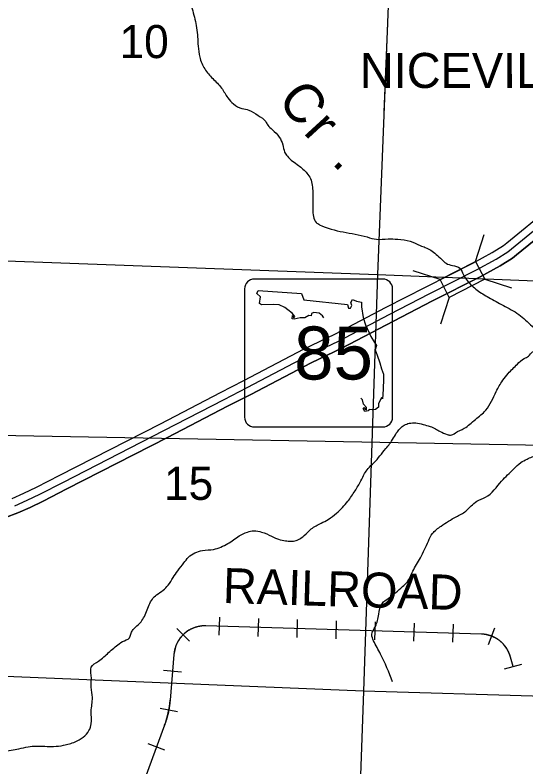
# Model space of a CAD drawing. Extents: x 1219626 to 1426462, y 456797 to 752399.
# Drawn here: x 1325379 to 1331938, y 547099 to 556756 of the extents above; entities that cross this region are included whole.
import ezdxf

# ---------------------------------------------------------------- set-up
doc = ezdxf.new("R2010")
doc.units = 0
for name, color, linetype in [('Bridges', 7, 'Continuous'), ('Culture Text', 7, 'Continuous'), ('Masks', 7, 'Continuous'), ('Narrow River Creek and Branch and Slough', 7, 'Continuous'), ('Narrow River Creek and Branch and Slough Text', 7, 'Continuous'), ('Quad Borders', 7, 'Continuous'), ('Railroads', 7, 'Continuous'), ('Railroads Text', 7, 'Continuous'), ('Roadshilelds State Highways', 7, 'Continuous'), ('Section Lines', 7, 'Continuous'), ('Section Numbers', 7, 'Continuous'), ('State Route Divided Highway Outline and Fill', 7, 'Continuous'), ('State Routes Highway Center Lines', 7, 'Continuous')]:
    doc.layers.add(name, color=color, linetype=linetype)

msp = doc.modelspace()

# ---------------------------------------------------------------- linework, layer by layer
at = {"layer": 'Bridges'}
for p, q in [((1331292, 553590.8), (1331403.2, 553935.4)), ((1330836.2, 553357.5), (1330491.7, 553468.7)), ((1331408.6, 553362.9), (1331753.2, 553251.7)), ((1330952.9, 553129.6), (1330841.7, 552785.1))]:
    msp.add_line(p, q, dxfattribs=at)
msp.add_lwpolyline([(1331408.6, 553362.9), (1330952.9, 553129.6), (1330836.2, 553357.5), (1331292, 553590.8)], close=True, dxfattribs=at)
at = {"layer": 'Masks'}
msp.add_line((1330159.8, 556649.8), (1330114, 555506.8), dxfattribs=at)
at = {"layer": 'Narrow River Creek and Branch and Slough'}
for points in [[(1326119.2, 557871.6), (1326237.7, 557856.8), (1326316.7, 557871.6), (1326371, 557940.8), (1326415.4, 558009.9), (1326469.7, 558049.4), (1326543.7, 558034.6), (1326637.5, 557930.9), (1326696.8, 557886.4), (1326815.2, 557861.7), (1326923.8, 557827.2), (1326997.9, 557782.7), (1327032.4, 557753.1), (1327146, 557659.2), (1327225, 557545.6), (1327274.3, 557432), (1327308.9, 557323.4), (1327343.4, 557244.4), (1327412.5, 557190), (1327531, 557081.4), (1327590.2, 556997.4), (1327659.3, 556809.7), (1327709.7, 556592.1), (1327729.4, 556355.1), (1327749.2, 556216.8), (1327813.4, 556063.7), (1327917, 555940.2), (1328030.6, 555816.7), (1328109.5, 555693.2), (1328183.6, 555614.2), (1328292.2, 555554.9), (1328381, 555535.2), (1328499.5, 555466), (1328598.2, 555387), (1328622.9, 555342.6), (1328682.1, 555283.3), (1328771, 555189.4), (1328815.4, 555090.7), (1328840.1, 554996.8), (1328874.7, 554942.5), (1329017.8, 554824), (1329126.4, 554725.2), (1329170.8, 554656), (1329200.5, 554478.2), (1329200.5, 554260.9), (1329210.3, 554167.1), (1329244.9, 554093), (1329289.3, 554063.3), (1329901.4, 553905.3), (1330019.9, 553875.7), (1330168, 553880.6), (1330291.4, 553875.7), (1330453.3, 553850), (1330581.6, 553795.7), (1330645.8, 553771), (1330714.9, 553736.4), (1330784, 553682.1), (1330858.1, 553617.9), (1330912.4, 553568.5), (1330996.3, 553538.9), (1331090.1, 553504.3), (1331134.5, 553420.3), (1331243.1, 553282), (1331312.2, 553222.8), (1331460.3, 553128.9), (1331647.9, 553025.2), (1331845.3, 552911.6), (1331934.2, 552837.5), (1332018.1, 552758.5), (1332102, 552659.7), (1332151.4, 552590.6), (1332190.9, 552536.2), (1332215.5, 552496.7), (1332274.8, 552472), (1332334.7, 552457.9)], [(1324559.9, 547486.1), (1324658.6, 547407.1), (1324737.6, 547342.9), (1324782, 547313.2), (1324939.9, 547288.5), (1325063.4, 547268.8), (1325226.3, 547293.5), (1325428.6, 547333), (1325547.1, 547357.7), (1325650.8, 547367.6), (1325872.9, 547362.6), (1326001.2, 547377.4), (1326149.3, 547421.9), (1326253, 547481.2), (1326327, 547565.1), (1326356.7, 547654), (1326356.7, 547812.1), (1326371.5, 547989.9), (1326356.7, 548123.2), (1326356.7, 548276.4), (1326356.7, 548380.1), (1326450.5, 548459.1), (1326578.8, 548567.8), (1326717, 548681.4), (1326805.9, 548730.7), (1326830.5, 548740.6), (1326875, 548829.5), (1326904.6, 548874), (1326983.6, 548948.1), (1327028, 549012.3), (1327102, 549180.2), (1327141.5, 549254.3), (1327195.8, 549308.6), (1327279.7, 549367.9), (1327343.9, 549432.1), (1327408.1, 549530.9), (1327467.3, 549619.8), (1327546.3, 549718.6), (1327605.5, 549792.6), (1327784.2, 549878.9), (1327927.4, 549893.7), (1328021.2, 549923.3), (1328110, 549967.8), (1328258.1, 550066.6), (1328361.8, 550115.9), (1328445.7, 550130.8), (1328544.4, 550115.9), (1328672.8, 550061.6), (1328736.9, 550032), (1328830.7, 550007.3), (1328904.8, 549997.4), (1328968.9, 550002.3), (1329092.4, 550071.5), (1329181.2, 550155.5), (1329309.5, 550229.5), (1329398.4, 550278.9), (1329507, 550358), (1329650.2, 550511.1), (1329743.9, 550644.4), (1329818, 550772.8), (1329867.3, 550866.7), (1329911.8, 550930.9), (1329985.8, 551005), (1330138.8, 551187.7), (1330188.2, 551247), (1330286.9, 551403.8), (1330375.8, 551487.8), (1330440, 551512.5), (1330523.9, 551517.4), (1330617.7, 551497.7), (1330706.5, 551473), (1330775.6, 551443.3), (1330834.9, 551408.8), (1330928.6, 551369.3), (1330968.1, 551359.4), (1331032.3, 551389), (1331145.8, 551448.3), (1331289, 551561.9), (1331422.3, 551680.4), (1331556.5, 551921.1), (1331640.5, 552064.4), (1331709.6, 552153.3), (1331828, 552271.8), (1331916.9, 552345.9), (1331971.2, 552375.5), (1332020.6, 552429.8), (1332119.3, 552434.8), (1332208.1, 552420), (1332247.6, 552439.7), (1332346.4, 552459.5), (1332484.6, 552469.4)], [(1330226.7, 548192.3), (1330071.2, 548547.9), (1329982.3, 548718.3), (1329960.1, 548799.8), (1330004.5, 548903.5), (1330049, 549059.1), (1330093.4, 549199.8), (1330174.8, 549266.5), (1330352.5, 549414.7), (1330411.8, 549474), (1330485.8, 549614.7), (1330582.1, 549785.1), (1330685.7, 550000), (1330737.6, 550096.3), (1330848.6, 550192.6), (1331041.2, 550311.1), (1331167, 550385.2), (1331307.7, 550511.2), (1331418.8, 550563), (1331626.1, 550770.5), (1331781.6, 550926), (1331870.4, 551007.5), (1331951.9, 551052), (1332018.5, 551081.6), (1332107.4, 551118.7), (1332166.6, 551244.6), (1332181.4, 551326.1), (1332255.5, 551429.8), (1332351.7, 551600.2), (1332381.4, 551711.4), (1332388.8, 551837.3), (1332403.6, 551941), (1332499.8, 552096.6), (1332559.1, 552148.5), (1332588.7, 552192.9), (1332603.5, 552267), (1332603.5, 552333.7), (1332633.1, 552385.5), (1332662.7, 552415.2), (1332712.8, 552430.7)]]:
    msp.add_spline(points, degree=3, dxfattribs=at)
at = {"layer": 'Quad Borders'}
msp.add_line((1338658.1, 551109.9), (1299295.5, 551821.8), dxfattribs=at)
at = {"layer": 'Railroads'}
for p, q in [((1328000.5, 548791.2), (1328007.4, 549021.1)), ((1328500.3, 548776.2), (1328507.2, 549006.1)), ((1331365.8, 548805.2), (1327829.4, 548911.4)), ((1329000.1, 548761.2), (1329007, 548991.1)), ((1329499.8, 548746.2), (1329506.7, 548976.1)), ((1329999.6, 548731.1), (1330006.5, 548961)), ((1330499.4, 548716.1), (1330506.3, 548946)), ((1330999.2, 548701.1), (1331006.1, 548931)), ((1327616.3, 548713.5), (1327454, 548876.5)), ((1331457.7, 548670.7), (1331540.4, 548885.3)), ((1327418.7, 548544.6), (1327369.8, 547954.9)), ((1331661.6, 548358.3), (1331883.7, 548417.9)), ((1331772.6, 548388.1), (1331740.2, 548509.1)), ((1327515.3, 548317.8), (1327286.1, 548336.8)), ((1327465.8, 547808.6), (1327239.7, 547850.9)), ((1327299, 547636.6), (1327047.6, 546959.3)), ((1327302.7, 547316), (1327087, 547396))]:
    msp.add_line(p, q, dxfattribs=at)
for points in [[(1327789.8, 548910.6), (1327784.2, 548910.2), (1327778.5, 548909.7), (1327772.9, 548909.1), (1327767.3, 548908.4), (1327761.7, 548907.7), (1327756.1, 548906.8), (1327750.5, 548905.9), (1327744.9, 548904.9), (1327739.4, 548903.9), (1327733.8, 548902.7), (1327728.3, 548901.5), (1327722.8, 548900.2), (1327717.3, 548898.8), (1327711.8, 548897.4), (1327706.4, 548895.9), (1327701, 548894.3), (1327695.6, 548892.6), (1327690.2, 548890.8), (1327684.8, 548889), (1327679.5, 548887.1), (1327674.2, 548885.1), (1327669, 548883), (1327663.7, 548880.9), (1327658.5, 548878.7), (1327653.3, 548876.4), (1327648.2, 548874), (1327643.1, 548871.6), (1327638, 548869.1), (1327633, 548866.5), (1327628, 548863.9), (1327623, 548861.2), (1327618.1, 548858.4), (1327613.2, 548855.5), (1327608.4, 548852.6), (1327603.6, 548849.6), (1327598.8, 548846.6), (1327594.1, 548843.4), (1327589.4, 548840.2), (1327584.8, 548837), (1327580.2, 548833.7), (1327575.7, 548830.3), (1327571.2, 548826.8), (1327566.8, 548823.3), (1327562.4, 548819.7), (1327558, 548816.1), (1327553.8, 548812.4), (1327549.5, 548808.7), (1327545.4, 548804.8), (1327541.2, 548801), (1327537.2, 548797), (1327533.2, 548793), (1327529.2, 548789), (1327525.3, 548784.9), (1327521.5, 548780.7), (1327517.7, 548776.5), (1327514, 548772.3), (1327510.3, 548767.9), (1327506.7, 548763.6), (1327503.2, 548759.2), (1327499.7, 548754.7), (1327496.3, 548750.2), (1327493, 548745.6), (1327489.7, 548741), (1327486.5, 548736.3), (1327483.3, 548731.6), (1327480.3, 548726.9), (1327477.3, 548722.1), (1327474.3, 548717.3), (1327471.4, 548712.4), (1327468.6, 548707.5), (1327465.9, 548702.5), (1327463.2, 548697.5), (1327460.6, 548692.5), (1327458.1, 548687.5), (1327455.7, 548682.4), (1327453.3, 548677.2), (1327451, 548672.1), (1327448.7, 548666.9), (1327446.6, 548661.6), (1327444.5, 548656.4), (1327442.5, 548651.1), (1327440.6, 548645.8), (1327438.7, 548640.4), (1327436.9, 548635.1), (1327435.2, 548629.7), (1327433.6, 548624.3), (1327432, 548618.8), (1327430.5, 548613.4), (1327429.1, 548607.9), (1327427.8, 548602.4), (1327426.6, 548596.9), (1327425.4, 548591.3), (1327424.3, 548585.8), (1327423.3, 548580.2), (1327422.4, 548574.6), (1327421.5, 548569), (1327420.7, 548563.4), (1327420, 548557.8), (1327419.4, 548552.2), (1327418.9, 548546.6)], [(1331772.6, 548388.1), (1331740.2, 548509.1), (1331738.7, 548514.5), (1331737.1, 548519.9), (1331735.4, 548525.3), (1331733.7, 548530.7), (1331731.9, 548536.1), (1331730, 548541.4), (1331728, 548546.7), (1331726, 548552), (1331723.9, 548557.2), (1331721.7, 548562.5), (1331719.4, 548567.7), (1331717.1, 548572.8), (1331714.7, 548577.9), (1331712.2, 548583), (1331709.7, 548588.1), (1331707, 548593.1), (1331704.4, 548598.1), (1331701.6, 548603), (1331698.8, 548607.9), (1331695.9, 548612.7), (1331692.9, 548617.6), (1331689.9, 548622.3), (1331686.8, 548627.1), (1331683.6, 548631.8), (1331680.4, 548636.4), (1331677.1, 548641), (1331673.7, 548645.5), (1331670.3, 548650), (1331666.8, 548654.5), (1331663.2, 548658.9), (1331659.6, 548663.2), (1331655.9, 548667.5), (1331652.2, 548671.8), (1331648.4, 548676), (1331644.5, 548680.1), (1331640.6, 548684.2), (1331636.6, 548688.2), (1331632.6, 548692.2), (1331628.5, 548696.1), (1331624.4, 548700), (1331620.2, 548703.8), (1331615.9, 548707.5), (1331611.6, 548711.2), (1331607.3, 548714.8), (1331602.9, 548718.3), (1331598.4, 548721.8), (1331593.9, 548725.3), (1331589.4, 548728.6), (1331584.8, 548731.9), (1331580.2, 548735.2), (1331575.5, 548738.3), (1331570.7, 548741.4), (1331566, 548744.5), (1331561.2, 548747.4), (1331556.3, 548750.3), (1331551.4, 548753.2), (1331546.5, 548755.9), (1331541.5, 548758.6), (1331536.5, 548761.2), (1331531.4, 548763.8), (1331526.3, 548766.2), (1331521.2, 548768.6), (1331516.1, 548771), (1331510.9, 548773.2), (1331505.6, 548775.4), (1331500.4, 548777.5), (1331495.1, 548779.6), (1331489.8, 548781.5), (1331484.5, 548783.4), (1331479.1, 548785.2), (1331473.7, 548786.9), (1331468.3, 548788.6), (1331462.9, 548790.2), (1331457.4, 548791.7), (1331452, 548793.1), (1331446.5, 548794.5), (1331441, 548795.7), (1331435.4, 548796.9), (1331429.9, 548798), (1331424.3, 548799.1), (1331418.8, 548800), (1331413.2, 548800.9), (1331407.6, 548801.7), (1331402, 548802.4), (1331396.3, 548803.1), (1331390.7, 548803.6), (1331385.1, 548804.1), (1331379.4, 548804.5), (1331373.8, 548804.8), (1331368.1, 548805.1), (1331365.8, 548805.2), (1327829.4, 548911.4), (1327823.7, 548911.5), (1327818.1, 548911.6), (1327812.4, 548911.5), (1327806.7, 548911.4), (1327801.1, 548911.2), (1327795.4, 548911), (1327789.8, 548910.6)], [(1327418.9, 548546.6), (1327418.7, 548544.6), (1327369.8, 547954.9), (1327369, 547945.1), (1327368, 547935.3), (1327367, 547925.6), (1327365.9, 547915.9), (1327364.8, 547906.1), (1327363.5, 547896.4), (1327362.2, 547886.7), (1327360.8, 547877), (1327359.3, 547867.3), (1327357.7, 547857.7), (1327356.1, 547848), (1327354.4, 547838.4), (1327352.6, 547828.7), (1327350.7, 547819.1), (1327348.7, 547809.5), (1327346.7, 547799.9), (1327344.6, 547790.4), (1327342.4, 547780.8), (1327340.1, 547771.3), (1327337.8, 547761.8), (1327335.3, 547752.3), (1327332.8, 547742.8), (1327330.3, 547733.3), (1327327.6, 547723.9), (1327324.9, 547714.5), (1327322.1, 547705.1), (1327319.2, 547695.8), (1327316.2, 547686.4), (1327313.2, 547677.1), (1327310, 547667.8), (1327306.9, 547658.5), (1327303.6, 547649.3), (1327300.2, 547640.1), (1327299, 547636.6), (1327047.6, 546959.3)]]:
    msp.add_lwpolyline(points, dxfattribs=at)
for centre, radius, start, end in [((1327817.4, 548511.6), 400, 88.27963, 175.2573), ((1331353.8, 548405.3), 400, 15.02693, 88.27963), ((1326173.9, 548054.1), 1200, 339.64213, 355.2573)]:
    msp.add_arc(centre, radius, start, end, dxfattribs=at)
at = {"layer": 'Roadshilelds State Highways'}
for p, q in [((1330100.6, 553365.1), (1328450.6, 553365.1)), ((1328325.6, 553240.1), (1328325.6, 551590.1)), ((1330225.6, 551590.1), (1330225.6, 553240.1)), ((1328450.6, 551465.1), (1330100.6, 551465.1))]:
    msp.add_line(p, q, dxfattribs=at)
for points in [[(1329345.2, 552866), (1329325.5, 552891.4), (1329282.7, 552927.7), (1329213.4, 552937.6), (1329183.8, 552924.4), (1329180.5, 552894.7), (1329150.8, 552898), (1329098.1, 552868.3), (1329038.7, 552868.3), (1328962.9, 552848.5), (1328936.5, 552855.1), (1328939.8, 552898), (1328956.3, 552868.3), (1328972.8, 552884.8), (1328936.5, 552927.7), (1328880.5, 552970.5), (1328844.2, 553000.2), (1328771.7, 553033.2), (1328695.9, 553036.5), (1328541, 553033.2), (1328517.9, 553049.7), (1328531.1, 553135.5), (1328484.9, 553178.3), (1328501.4, 553217.9)], [(1328501.4, 553217.9), (1329055.2, 553178.3), (1329084.9, 553099.2), (1329648.6, 553036.5), (1329661.8, 552990.3), (1329684.8, 552990.3), (1329701.3, 553023.3), (1329691.4, 553062.9), (1329711.2, 553102.5), (1329760.7, 553079.4), (1329826.6, 553069.5), (1329826.6, 553006.8), (1329846.4, 552871.6), (1329879.3, 552775.9), (1329948.6, 552627.5), (1329994.7, 552548.4), (1330021.1, 552512.1), (1330001.3, 552456), (1330027.7, 552386.7), (1330060.6, 552291.1), (1330083.7, 552211.9), (1330110.1, 552142.7), (1330110.1, 552080), (1330103.5, 551954.7), (1330100.2, 551882.1), (1330096.9, 551826), (1330083.7, 551842.5), (1330067.2, 551806.3), (1330044.2, 551766.7), (1330044.2, 551720.5), (1330004.6, 551690.8), (1329961.7, 551684.2), (1329925.5, 551690.8), (1329912.3, 551671), (1329869.4, 551664.4), (1329849.7, 551700.7), (1329859.6, 551717.2), (1329872.7, 551694.1), (1329889.2, 551687.5), (1329889.2, 551717.2), (1329853, 551760.1), (1329839.8, 551812.8), (1329817.3, 551837.4)]]:
    msp.add_lwpolyline(points, dxfattribs=at)
for centre, start, end in [((1328450.6, 553240.1), 90, 180), ((1330100.6, 553240.1), 0, 90), ((1328450.6, 551590.1), 180, 270), ((1330100.6, 551590.1), 270, 0)]:
    msp.add_arc(centre, 125, start, end, dxfattribs=at)
at = {"layer": 'Section Lines'}
for p, q in [((1330242.5, 558716.8), (1330030.6, 553422.7)), ((1324692, 553620.7), (1330030.6, 553422.7)), ((1330030.6, 553422.7), (1329853.9, 548073.2)), ((1330030.6, 553422.7), (1335325.9, 553216.6)), ((1329853.9, 548073.2), (1324502.8, 548293.6)), ((1329853.9, 548073.2), (1329663.1, 542759.3)), ((1335157.9, 547910.6), (1329853.9, 548073.2))]:
    msp.add_line(p, q, dxfattribs=at)
at = {"layer": 'State Route Divided Highway Outline and Fill'}
for points in [[(1325340.3, 550547.6), (1325490.8, 550614.3), (1325652.1, 550691.7), (1325953.7, 550847.3), (1327244.9, 551507), (1328016.3, 551908.7), (1328314.9, 552060.9), (1329089.5, 552469.1), (1329485.5, 552656.4), (1330144.7, 553002), (1330648.8, 553262.3), (1331256.2, 553570.3), (1331504.9, 553705.6), (1331648, 553797.9), (1331691.2, 553832.3), (1332234.2, 554274.6)], [(1325340.3, 550547.6), (1325490.8, 550614.3), (1325652.1, 550691.7), (1325953.7, 550847.3), (1327244.9, 551507), (1328016.3, 551908.7), (1328314.9, 552060.9), (1329089.5, 552469.1), (1329485.5, 552656.4), (1330144.7, 553002), (1330648.8, 553262.3), (1331256.2, 553570.3), (1331504.9, 553705.6), (1331648, 553797.9), (1331691.2, 553832.3), (1332234.2, 554274.6)], [(1325254.4, 550304.5), (1325414.6, 550361.7), (1325574.6, 550432.7), (1325741.2, 550512.6), (1326045, 550669.4), (1327336.6, 551329.2), (1328107.9, 551730.9), (1328407, 551883.3), (1329178.9, 552290.1), (1329574.7, 552477.4), (1330237, 552824.5), (1330739.9, 553084.3), (1331349.3, 553393.3), (1331607, 553533.5), (1331764.7, 553635.3), (1331816.6, 553676.6), (1332360.2, 554119.2)], [(1332360.2, 554119.2), (1331816.6, 553676.6), (1331764.7, 553635.3), (1331607, 553533.5), (1331349.3, 553393.3), (1330739.9, 553084.3), (1330237, 552824.5), (1329574.7, 552477.4), (1329178.9, 552290.1), (1328407, 551883.3), (1328107.9, 551730.9), (1327336.6, 551329.2), (1326045, 550669.4), (1325741.2, 550512.6), (1325574.6, 550432.7), (1325414.6, 550361.7), (1325254.4, 550304.5)]]:
    msp.add_lwpolyline(points, dxfattribs=at)
at = {"layer": 'State Routes Highway Center Lines'}
msp.add_lwpolyline([(1325377.4, 550454.6), (1325532.7, 550523.5), (1325696.7, 550602.1), (1325999.4, 550758.3), (1327290.8, 551418.1), (1328062.1, 551819.8), (1328360.9, 551972.1), (1329134.2, 552379.6), (1329530.1, 552566.9), (1330190.8, 552913.2), (1330694.4, 553173.3), (1331302.7, 553481.8), (1331556, 553619.6), (1331706.4, 553716.6), (1331753.9, 553754.5), (1332297.2, 554196.9)], dxfattribs=at)

# ---------------------------------------------------------------- texts
at = {"layer": 'Culture Text'}
msp.add_text('NICEVILLE', height=450, rotation=0.00033, dxfattribs=at).set_placement((1329806.1, 555818.9))
at = {"layer": 'Narrow River Creek and Branch and Slough Text'}
for s, rotation, p in [('C', 308.7843, (1328734.2, 555662.9)), ('r', 312.5573, (1329069.6, 555245.3)), ('.', 314.98557, (1329435.7, 554854.6))]:
    msp.add_text(s, height=500, rotation=rotation, dxfattribs=at).set_placement(p)
at = {"layer": 'Railroads Text'}
msp.add_text('RAILROAD', height=450, rotation=358.27962, dxfattribs=at).set_placement((1328042.4, 549205.1))
at = {"layer": 'Roadshilelds State Highways'}
msp.add_text('85', height=680, dxfattribs=at).set_placement((1328961.9, 552075.1))
at = {"layer": 'Section Numbers'}
for s, rotation, p in [('10', 0.00033, (1326719.7, 556202.5)), ('15', 0.00038, (1327290.8, 550529.1))]:
    msp.add_text(s, height=425, rotation=rotation, dxfattribs=at).set_placement(p)

doc.saveas('drawing.dxf')
